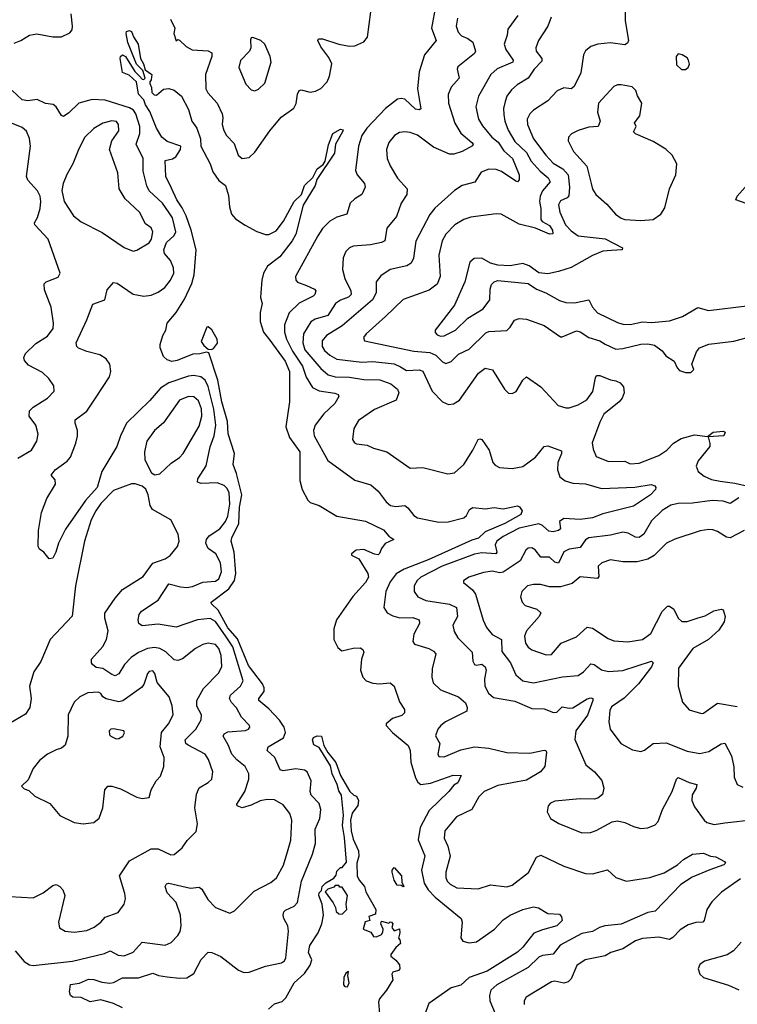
# Model space of a CAD drawing. Extents: x 1550320 to 1685906, y 509093 to 640511.
# Tile 321 of 532: x 1619550 to 1623565, y 563196 to 568702. Entities that reach past the tile are written whole.
import ezdxf

# ---------------------------------------------------------------- set-up
doc = ezdxf.new("R2010")
doc.units = 0

msp = doc.modelspace()

# ---------------------------------------------------------------- linework, layer by layer
at = {"layer": '0CON20XD'}
for points in [[(1621878.3, 568785), (1621854.2, 568655), (1621880.5, 568585), (1621814.8, 568505.2), (1621785, 568410), (1621776.4, 568315), (1621795, 568203.3), (1621785, 568198), (1621765, 568200.8), (1621705, 568257.2), (1621685, 568261.6), (1621663.6, 568256.4), (1621597.5, 568205), (1621493.2, 568095), (1621464, 568055), (1621446, 567995), (1621428.9, 567858.9), (1621438.1, 567835), (1621478.6, 567785), (1621482.5, 567765), (1621463.8, 567725), (1621425, 567700.8), (1621400, 567675), (1621380, 567615), (1621325, 567597.1), (1621285.8, 567574.2), (1621245, 567533.3), (1621217.3, 567492.7), (1621093.3, 567265), (1621095.5, 567245.5), (1621103.8, 567233.8), (1621155, 567215.6), (1621200, 567195), (1621207.1, 567185), (1621201.9, 567165), (1621192.5, 567155), (1621114.1, 567115.9), (1621057.1, 567062.9), (1621030.9, 566995), (1621032.5, 566955), (1621042.2, 566915), (1621077.2, 566847.2), (1621132.1, 566765), (1621153.2, 566703.2), (1621188.2, 566645), (1621226.1, 566626.1), (1621313.1, 566613.1), (1621332, 566605), (1621335.8, 566595), (1621312.9, 566555), (1621251.7, 566498.3), (1621202.5, 566435), (1621193.5, 566405), (1621196.9, 566375), (1621275, 566236.5), (1621425, 566127.5), (1621515, 566100), (1621555.4, 566065.4), (1621600, 566005), (1621625, 565984.6), (1621655, 565978.8), (1621705, 565984.4), (1621722.1, 565972.1), (1621755, 565929.5), (1621775.8, 565915.8), (1621895, 565891.9), (1621947.2, 565892.8), (1622034.7, 565915.3), (1622050.6, 565929.4), (1622067.6, 565962.4), (1622085, 565973.1), (1622155, 565965.5), (1622205, 565973.3), (1622255, 565965.6), (1622335, 565983.6), (1622347, 565977), (1622362.2, 565955), (1622354.4, 565935), (1622264.6, 565885), (1622155, 565837.4), (1622117.8, 565802.2), (1622079.2, 565790.8), (1621835, 565681.6), (1621700.5, 565629.5), (1621657.1, 565602.9), (1621622.1, 565557.9), (1621599.2, 565505), (1621586.9, 565415), (1621605.5, 565385.5), (1621637.7, 565367.7), (1621676.7, 565356.7), (1621748.8, 565358.8), (1621785.8, 565345), (1621786.7, 565325), (1621754.5, 565265), (1621749.2, 565225), (1621758.9, 565208.9), (1621840, 565185), (1621865, 565171.1), (1621878.5, 565155), (1621857.6, 565072.4), (1621856.8, 565025), (1621863.5, 564993.5), (1621904.1, 564954.1), (1622005.3, 564915.3), (1622045, 564882), (1622054.4, 564855), (1622052.5, 564835), (1621932.9, 564775), (1621905.7, 564755), (1621888.9, 564735), (1621877.3, 564697.3), (1621900, 564655), (1621890, 564595), (1621895, 564581.2), (1621925, 564578.9), (1622018.3, 564618.3), (1622095, 564636.4), (1622175, 564628.2), (1622275, 564602.9), (1622405, 564599.5), (1622485, 564617.1), (1622494.3, 564614.3), (1622498.1, 564605), (1622487.8, 564525), (1622464.3, 564495), (1622385, 564448.3), (1622225, 564419.5), (1622148.6, 564385), (1622119.5, 564355), (1622080.5, 564285), (1621994.3, 564245), (1621929.5, 564165), (1621924.7, 564124.7), (1621945, 564080), (1621959.3, 564025), (1621933.8, 563935), (1621933.8, 563905), (1621942.7, 563885), (1621958.3, 563868.3), (1621995, 563846.4), (1622115, 563841.5), (1622185, 563864.5), (1622275, 563853.1), (1622305, 563861.4), (1622396.6, 563933.4), (1622441.9, 564018.1), (1622465, 564030.5), (1622595, 563967.8), (1622715, 563927.8), (1622755, 563925.5), (1622837.9, 563947.9), (1622885, 563905.5), (1622945, 563884), (1623075, 563904.8), (1623155, 563930.5), (1623231.1, 563975), (1623263.8, 564006.2), (1623315, 564035.8), (1623375, 564040), (1623415, 564023.3), (1623445, 564021.2), (1623493.3, 563995), (1623498.8, 563985), (1623490, 563975), (1623411.8, 563948.2), (1623312.5, 563907.5), (1623249.1, 563865), (1623105, 563716.5), (1623065, 563708.2), (1622915, 563644.7), (1622824, 563635), (1622794.5, 563625.5), (1622755, 563602.3), (1622695, 563591.1), (1622573.3, 563526.7), (1622535, 563476.5), (1622475, 563467.8), (1622455, 563459.2), (1622395, 563402.3), (1622218.9, 563305), (1622186.5, 563275), (1622178.5, 563245), (1622180.4, 563215), (1622211.2, 563145)], [(1619519.2, 568570.8), (1619556.7, 568585), (1619605.6, 568614.4), (1619646.5, 568623.5), (1619735, 568605.4), (1619785, 568605.5), (1619831.4, 568628.6), (1619843.1, 568645), (1619846.2, 568665), (1619838.5, 568735)], [(1620393.3, 568705), (1620418, 568655), (1620413.3, 568625), (1620425, 568583.3), (1620435, 568590), (1620445, 568586.7), (1620481.8, 568551.8), (1620515, 568533.8), (1620605, 568528.2), (1620625.5, 568515.5), (1620624.5, 568495), (1620590, 568395), (1620591.5, 568315), (1620602.1, 568292.1), (1620655.3, 568235.3), (1620683.6, 568175), (1620686.2, 568155), (1620683.6, 568115), (1620692.1, 568082.1), (1620707.8, 568055), (1620750, 568010), (1620772.5, 567945), (1620795, 567925.7), (1620835, 567930.9), (1620865, 567961.2), (1620949.9, 568080.1), (1621013.1, 568156.9), (1621083.6, 568206.4), (1621097.4, 568232.6), (1621104.6, 568285.4), (1621114.6, 568305.4), (1621125, 568309.4), (1621175, 568296.5), (1621205, 568301.9), (1621235, 568317.1), (1621270.6, 568355), (1621283.1, 568385), (1621296.5, 568455), (1621279.5, 568489.5), (1621235, 568550), (1621218.8, 568585), (1621222.5, 568595), (1621245, 568594.2), (1621335, 568565.4), (1621395, 568553.6), (1621425, 568555.6), (1621475, 568578.1), (1621495.3, 568604.7), (1621514.1, 568745.9)], [(1622336.2, 568725), (1622281.1, 568648.9), (1622278.1, 568615), (1622260, 568565), (1622270, 568535), (1622310.4, 568475), (1622309.4, 568465), (1622222.3, 568427.7), (1622185.3, 568394.7), (1622116.5, 568273.5), (1622102.9, 568215), (1622117.9, 568145), (1622138.8, 568108.8), (1622192, 568045), (1622227.2, 568017.2), (1622259, 567969), (1622307.1, 567925), (1622344.5, 567835), (1622344.4, 567805.6), (1622335, 567795.8), (1622325, 567798.9), (1622245, 567853.4), (1622215, 567863.2), (1622175, 567865.4), (1622131.1, 567848.9), (1622096.6, 567793.4), (1622026, 567774), (1621983.4, 567746.6), (1621872, 567648), (1621845, 567613.1), (1621767.4, 567462.6), (1621752.6, 567367.4), (1621739.8, 567340.2), (1621716.7, 567325), (1621623.8, 567305), (1621570.6, 567269.4), (1621544.4, 567235), (1621544.6, 567175), (1621524.1, 567135), (1621355, 566990), (1621266.9, 566935), (1621242.7, 566905), (1621241.6, 566875), (1621255, 566852.1), (1621285, 566825.8), (1621325, 566802.9), (1621465, 566787.1), (1621525, 566790.4), (1621645, 566776.7), (1621679.8, 566759.8), (1621715, 566740), (1621785, 566743.8), (1621805, 566735.6), (1621858.5, 566625), (1621915, 566565.6), (1621949.7, 566549.7), (1621976.6, 566553.4), (1622011.4, 566575), (1622116.9, 566725), (1622155, 566752.9), (1622195, 566744), (1622262, 566635), (1622285, 566614), (1622305, 566610.8), (1622328.2, 566621.8), (1622365, 566686.2), (1622385, 566704), (1622465, 566648.6), (1622562, 566545), (1622605, 566530.8), (1622625, 566530.8), (1622675, 566547.1), (1622723.8, 566576.2), (1622757.6, 566622.4), (1622770.9, 566699.1), (1622778, 566712), (1622795, 566712.9), (1622855, 566687.3), (1622885, 566682.2), (1622910.3, 566670.3), (1622928.8, 566648.8), (1622932, 566615), (1622920, 566585), (1622904.5, 566565.5), (1622818.9, 566495), (1622795, 566450.8), (1622753.5, 566335), (1622759.3, 566299.3), (1622775, 566258.8), (1622845, 566231.4), (1622935, 566233.8), (1622965, 566218.8), (1623015, 566221.8), (1623125.7, 566264.3), (1623170.6, 566295), (1623207.2, 566332.8), (1623250.6, 566359.4), (1623325, 566380), (1623398.3, 566371.7), (1623430, 566395), (1623485, 566400), (1623497.5, 566395), (1623490, 566375), (1623401.7, 566368.3), (1623412.1, 566332.1), (1623410.6, 566315), (1623345.7, 566235), (1623334.2, 566205), (1623345.7, 566175.7), (1623379.1, 566149.1), (1623420.1, 566130.1), (1623468.9, 566121.1), (1623550.8, 566110.8), (1623625, 566093.2)], [(1622524, 568715), (1622505.6, 568665), (1622451.9, 568585), (1622438.6, 568545), (1622440, 568525), (1622471.9, 568485), (1622471.1, 568468.9), (1622428.2, 568425), (1622395, 568375.4), (1622332.7, 568337.3), (1622300.9, 568309.1), (1622276.5, 568273.5), (1622266.1, 568245), (1622257.5, 568205), (1622258.3, 568171.7), (1622263.8, 568133.8), (1622283.1, 568083.1), (1622320.4, 568020.4), (1622385, 567958.3), (1622411.1, 567911.1), (1622462.9, 567855), (1622507.1, 567817.1), (1622517.4, 567795), (1622475.2, 567744.8), (1622461.6, 567715), (1622458.1, 567685), (1622465.9, 567645), (1622466.7, 567585), (1622473.9, 567573.9), (1622515, 567550), (1622530.8, 567525), (1622533.8, 567505), (1622515, 567501.5), (1622436.6, 567536.6), (1622345, 567557.8), (1622244.4, 567614.4), (1622215, 567616.5), (1622075, 567598.1), (1622035, 567584.4), (1621984.3, 567555), (1621935, 567501.9), (1621912.9, 567465), (1621895.3, 567385), (1621902.8, 567265), (1621886.5, 567223.5), (1621841.2, 567188.8), (1621695, 567137.8), (1621597.4, 567042.6), (1621488.6, 566945), (1621474.2, 566925), (1621478.8, 566905), (1621755, 566848.4), (1621845, 566840), (1621877.9, 566825), (1621915, 566787.8), (1621935, 566778.9), (1621965, 566789.4), (1622005, 566831.8), (1622065, 566858.5), (1622158.5, 566951.5), (1622175, 566958), (1622275, 566963.3), (1622295, 566981.4), (1622319.2, 567020.8), (1622345, 567031.5), (1622385, 567027.5), (1622485, 566991.1), (1622575, 566928.8), (1622585, 566928), (1622665, 566962.5), (1622685, 566956.5), (1622735, 566924.5), (1622795, 566906.4), (1622825, 566887.1), (1622885, 566858.9), (1622925, 566862.9), (1623025, 566887.8), (1623065, 566889.3), (1623102.2, 566882.2), (1623145, 566850.8), (1623165, 566822.9), (1623212.1, 566792.1), (1623228, 566755), (1623240.9, 566740.9), (1623275, 566728), (1623305, 566728.8), (1623321.2, 566745), (1623311.2, 566775), (1623335.8, 566845), (1623352.6, 566867.4), (1623405, 566887.5), (1623546.4, 566903.6), (1623655, 566934.2)], [(1622937.5, 568755), (1622937.9, 568695), (1622956.2, 568585), (1622950.4, 568569.6), (1622935, 568561.8), (1622855, 568572), (1622785, 568564.6), (1622745, 568552.2), (1622715, 568528), (1622705.4, 568504.6), (1622689.1, 568405), (1622651.9, 568328.1), (1622635, 568315.6), (1622595, 568320.8), (1622556.3, 568303.7), (1622505, 568248.1), (1622424.6, 568195.4), (1622405, 568175.8), (1622389.5, 568145), (1622390.4, 568115), (1622424.7, 568035), (1622493.6, 567945), (1622535, 567899.5), (1622588, 567868), (1622618.6, 567835), (1622625.9, 567765), (1622622.7, 567717.3), (1622614, 567706), (1622575, 567689.5), (1622564.1, 567665.9), (1622572.9, 567625), (1622604.6, 567554.6), (1622635, 567521.3), (1622675, 567492.3), (1622825, 567475.5), (1622923.3, 567425), (1622920, 567415), (1622861.7, 567411.7), (1622812.6, 567407.4), (1622755, 567383.1), (1622635, 567316.7), (1622565, 567292.9), (1622505, 567280.8), (1622455, 567286), (1622400, 567325), (1622365, 567338), (1622294.1, 567325.9), (1622225, 567328.6), (1622185, 567340.8), (1622135, 567367.5), (1622093, 567367), (1622068, 567345), (1622041.5, 567235), (1621982.2, 567105), (1621874, 566965), (1621875, 566952.5), (1621885, 566940), (1621905, 566931.9)], [(1621999.1, 568710.9), (1621991.8, 568665), (1622002.4, 568632.4), (1622021.1, 568611.1), (1622056.9, 568596.9), (1622085, 568575.7), (1622101.1, 568525), (1622095, 568512.9), (1622001.3, 568438.7), (1621997.1, 568425), (1622008.2, 568375), (1621963.6, 568325), (1621947.1, 568282.9), (1621949.6, 568235), (1621983.8, 568123.8), (1622017.6, 568067.6), (1622078.9, 568015), (1622087.1, 568005), (1622084.3, 567995.7), (1622025, 567963.8), (1621979.6, 567950.4), (1621955, 567950.4), (1621865, 567988.8), (1621775, 568055.3), (1621735, 568070.8), (1621705, 568074.5), (1621675, 568070.5), (1621647.1, 568055), (1621615.6, 568015), (1621602.5, 567975), (1621606.4, 567925), (1621622.1, 567885), (1621664.5, 567815), (1621717.8, 567755), (1621715.6, 567725), (1621683.5, 567675), (1621658.3, 567601.7), (1621604.4, 567535), (1621593.8, 567465), (1621574.5, 567455.5), (1621513.3, 567443.3), (1621415, 567434.4), (1621395, 567425.8), (1621374.2, 567405), (1621359.1, 567370.9), (1621355.5, 567305), (1621369.6, 567255), (1621403.1, 567185), (1621404.5, 567165), (1621389.4, 567150.6), (1621345, 567134), (1621317.5, 567115), (1621275, 567047.9), (1621203, 567027), (1621178.3, 567011.7), (1621137.5, 566945), (1621134, 566895), (1621146.3, 566856.3), (1621235, 566750.4), (1621276.3, 566716.3), (1621315, 566704.2), (1621395, 566702.1), (1621475, 566689), (1621565, 566687.7), (1621625.7, 566665.7), (1621664.5, 566635), (1621671.2, 566615), (1621656.7, 566573.3), (1621535, 566522.5), (1621445, 566460), (1621419.2, 566415), (1621412.9, 566355), (1621424, 566335), (1621435, 566330), (1621495, 566321.9), (1621530, 566305), (1621604.6, 566284.6), (1621735, 566194.3), (1621805, 566197.3), (1621945, 566162), (1621983, 566167), (1622034.4, 566215), (1622085.5, 566295), (1622115, 566354), (1622125, 566358.6), (1622135, 566354.3), (1622177.5, 566295), (1622196.9, 566225), (1622210.2, 566210.2), (1622235, 566196.9), (1622305, 566192.7), (1622365, 566202.9), (1622436.4, 566255), (1622485, 566314.2), (1622505, 566318.6), (1622581.2, 566291.2), (1622581.4, 566275), (1622561.8, 566225), (1622559.1, 566185), (1622572.9, 566145), (1622602.8, 566122.8), (1622645, 566110.7), (1622715.7, 566105.7), (1622805, 566080.7), (1622991.7, 566088.3), (1623082.9, 566102.9), (1623103.3, 566095), (1623110, 566085), (1623106.9, 566075), (1623079.6, 566045), (1622985, 565980.9), (1622811.8, 565938.2), (1622754.8, 565915.2), (1622685, 565906.6), (1622595, 565911.8), (1622570.4, 565895), (1622575.9, 565854.1), (1622564, 565845), (1622535, 565838), (1622510.9, 565840.9), (1622475, 565873.8), (1622455, 565882.1), (1622345, 565857.7), (1622255, 565811.2), (1622219.3, 565785), (1622210.8, 565765), (1622218.8, 565725), (1622214.5, 565715.5), (1622135, 565719.5), (1622095, 565713.2), (1621914.6, 565645.4), (1621795, 565584.7), (1621774.6, 565565), (1621757.7, 565535), (1621757.7, 565505), (1621777.8, 565475), (1621823, 565453), (1621955, 565433.8), (1621994.2, 565414.2), (1622000, 565365), (1621972.7, 565315), (1621980.8, 565280.8), (1622001.1, 565245), (1622081.8, 565165), (1622085.6, 565115), (1622095, 565096), (1622105, 565092.5), (1622135, 565098.5), (1622155, 565082.5), (1622160.8, 565065), (1622150, 565015), (1622152.2, 564975), (1622172.7, 564935), (1622201.8, 564911.8), (1622320.1, 564890.1), (1622415, 564850), (1622485, 564848.9), (1622536.6, 564826.6), (1622555, 564829.5), (1622585, 564860), (1622625, 564850.9), (1622645, 564853.4), (1622725, 564903.8), (1622745, 564910), (1622756.4, 564906.4), (1622757.3, 564895), (1622727.1, 564812.9), (1622662.4, 564725), (1622656.2, 564676.2), (1622716.9, 564535), (1622765.8, 564495), (1622807.4, 564447.4), (1622817.5, 564405), (1622811.2, 564368.8), (1622785, 564348), (1622765, 564342.5), (1622685, 564344.3), (1622545, 564332.5), (1622519.7, 564320.3), (1622506.2, 564305), (1622501.7, 564271.7), (1622520, 564235), (1622567, 564207), (1622694.4, 564154.4), (1622743, 564157), (1622775, 564167.5), (1622865, 564215.7), (1622895, 564221.9), (1622935, 564213.1), (1622985, 564190), (1623025, 564179.4), (1623065, 564182.9), (1623105, 564200), (1623122.7, 564217.3), (1623146.9, 564285), (1623200.8, 564385), (1623224.4, 564455), (1623235, 564464.2), (1623295, 564436.4), (1623339.2, 564425), (1623335.6, 564405), (1623313.3, 564366.7), (1623310, 564335), (1623325, 564299.2), (1623379.2, 564225), (1623395, 564213.1), (1623435, 564201.5), (1623495, 564210), (1623661.5, 564228.5)], [(1620125.9, 563175.9), (1620075, 563200.5), (1620005, 563220.8), (1619945, 563210.4), (1619895, 563232.9), (1619847.5, 563235), (1619834.4, 563245), (1619828.1, 563265), (1619835, 563306.7), (1619885, 563314.4), (1619935, 563336.9), (1619965, 563335.3), (1620009.2, 563319.2), (1620055, 563314.1), (1620075, 563318.1), (1620125, 563343.8), (1620215.7, 563344.3), (1620295, 563370), (1620326.4, 563356.4), (1620375, 563348.5), (1620445, 563341.3), (1620485.9, 563344.1), (1620525, 563368.6), (1620565, 563447.1), (1620605, 563487.5), (1620625, 563485.5), (1620675, 563463.4), (1620775, 563386.8), (1620805, 563373.8), (1620834.6, 563375.4), (1620925, 563408.1), (1621015, 563427.8), (1621030.9, 563439.1), (1621038.8, 563455), (1621054.6, 563604.6), (1621050, 563635), (1621027.7, 563675), (1621024, 563694), (1621027.4, 563712.6), (1621038.2, 563721.8), (1621086, 563744), (1621105.3, 563765), (1621127.4, 563885), (1621188.4, 564035), (1621204.7, 564095), (1621204.1, 564175), (1621229.3, 564235), (1621235.9, 564285), (1621225, 564317.8), (1621180, 564365), (1621175.4, 564385), (1621180, 564445), (1621159.4, 564495), (1621143.3, 564505), (1621095, 564511.8), (1621025, 564502.2), (1621006.6, 564506.6), (1620977.5, 564575), (1620935.6, 564615), (1620940.6, 564635), (1621025.5, 564685), (1621038.2, 564715), (1621030.3, 564745), (1621003.6, 564785), (1620945, 564848.7), (1620888.9, 564895), (1620887.5, 564905), (1620917.2, 564945), (1620918.1, 564965), (1620908.6, 564988.6), (1620829.6, 565089.6), (1620769.4, 565239.4), (1620715, 565300.7), (1620659.8, 565399.8), (1620623.5, 565435), (1620621.8, 565445), (1620720.5, 565519.5), (1620751.9, 565565), (1620759.3, 565605), (1620749.7, 565725), (1620732.7, 565785), (1620736.7, 565805), (1620776.9, 565885), (1620779.3, 565975), (1620793.1, 566045), (1620763.6, 566163.6), (1620744.5, 566215), (1620751.5, 566275), (1620716.4, 566385), (1620712.9, 566455), (1620681.8, 566565), (1620659.7, 566685), (1620608.8, 566838.8), (1620595, 566842.9), (1620557.4, 566832.6), (1620519.6, 566830.4), (1620431.2, 566795), (1620400.9, 566790.9), (1620375, 566798.8), (1620355, 566817.5), (1620337, 566867), (1620336.7, 566885), (1620351.2, 566935), (1620368.8, 566965), (1620376, 567005), (1620425.4, 567064.6), (1620472, 567138), (1620513.1, 567226.9), (1620526.5, 567275), (1620537.5, 567415), (1620509.6, 567525), (1620480.9, 567605), (1620459.8, 567649.8), (1620428.5, 567695), (1620399.2, 567759.2), (1620368.1, 567825), (1620363.8, 567915), (1620405, 567923.3), (1620423.3, 567935), (1620450, 567975), (1620451.2, 567995), (1620375, 568020.6), (1620345, 568044.2), (1620315, 568095.8), (1620278.8, 568188.8), (1620253.3, 568225), (1620244.4, 568254.4), (1620215.6, 568285), (1620204.2, 568354.2), (1620162.1, 568392.1), (1620125.7, 568405.7), (1620113.1, 568485), (1620115, 568496.7), (1620125.7, 568505.7), (1620142, 568495), (1620195, 568412.5), (1620220, 568385), (1620235, 568370), (1620245, 568367.5), (1620252.5, 568375), (1620238.3, 568418.3), (1620203, 568453), (1620154.4, 568574.4), (1620145.3, 568625), (1620148.7, 568635), (1620165, 568641), (1620175.2, 568635), (1620186.5, 568605), (1620212.3, 568565), (1620225.6, 568485.6), (1620243.3, 568455), (1620251.7, 568421.7), (1620290, 568395), (1620286.7, 568365), (1620277.5, 568355), (1620277.5, 568345), (1620288.3, 568321.7), (1620290, 568295), (1620301.7, 568281.7), (1620315, 568280), (1620355, 568313.8), (1620385, 568316), (1620415, 568308.1), (1620455, 568274.2), (1620495, 568198.8), (1620512.9, 568135), (1620540.7, 568095), (1620561.5, 568035), (1620562.9, 567995), (1620615, 567896.2), (1620630.2, 567850.2), (1620665, 567802), (1620702.5, 567775), (1620718.3, 567718.3), (1620723.6, 567655), (1620734.8, 567614.8), (1620758.1, 567588.1), (1620812.5, 567552.5), (1620876.5, 567516.5), (1620925, 567501.4), (1620945, 567500.8), (1620985, 567521.5), (1621025.7, 567574.3), (1621085.2, 567685), (1621126.7, 567723.3), (1621143, 567775), (1621190.8, 567819.2), (1621204.1, 567845), (1621215, 567867.1), (1621248.9, 567891.1), (1621260, 567910), (1621278, 568002), (1621302.5, 568065), (1621345, 568089.2), (1621360, 568085), (1621357.1, 568075), (1621317.5, 568005), (1621312.2, 567955), (1621212.1, 567807.9), (1621202.8, 567775), (1621136.2, 567665), (1621095, 567502), (1621074.4, 567465), (1621005.5, 567375), (1620937.5, 567322.5), (1620914, 567285), (1620904.1, 567245), (1620898.8, 567175), (1620898.1, 567148.1), (1620906.9, 567115), (1620895.3, 567064.7), (1620896.5, 567013.5), (1620913.8, 566953.8), (1620949.1, 566909.1), (1621035, 566792.1), (1621059.5, 566735), (1621060, 566565), (1621040, 566425), (1621059.6, 566365), (1621117.6, 566285), (1621117.3, 566125), (1621130.8, 566075), (1621162.1, 566015), (1621175, 566002.1), (1621225, 565984.7), (1621325, 565925.4), (1621485, 565897.1), (1621585, 565849.1), (1621615, 565813.8), (1621642.5, 565795), (1621595, 565772.9), (1621574.2, 565745), (1621563.8, 565716.2), (1621555, 565710), (1621535, 565712.5), (1621475, 565739.5)], [(1620865, 568304), (1620886.8, 568313.2), (1620922.4, 568347.6), (1620957.1, 568465), (1620951.4, 568495), (1620922.5, 568565), (1620900, 568585), (1620855, 568602.5), (1620845, 568600), (1620840.7, 568589.3), (1620842.7, 568545), (1620836.2, 568525), (1620786.1, 568473.9), (1620775.6, 568435), (1620815, 568341.2), (1620845, 568308.8), (1620865, 568304)], [(1623275, 568422.5), (1623290, 568435), (1623297, 568453), (1623292.5, 568475), (1623285, 568487.5), (1623256.1, 568506.1), (1623235, 568510), (1623222.5, 568495), (1623225, 568450), (1623253, 568423), (1623275, 568422.5)], [(1623025, 567579.2), (1623095, 567584.4), (1623136.4, 567613.6), (1623160.2, 567649.8), (1623185.6, 567755), (1623221.9, 567835), (1623226.9, 567895), (1623200.8, 567945), (1623165, 567977.5), (1623095, 568020), (1622995, 568062.9), (1622983.8, 568075), (1623000, 568105), (1622990, 568125), (1623018.8, 568165), (1623031.2, 568235), (1623006.7, 568275), (1622997.5, 568305), (1622976.1, 568326.1), (1622915, 568338), (1622895, 568338), (1622875, 568328), (1622788.6, 568235), (1622782.9, 568185), (1622798.1, 568135), (1622785.8, 568105), (1622735, 568100.8), (1622675, 568082), (1622637, 568063), (1622620, 568045), (1622619.2, 568025), (1622649.2, 567965), (1622723.2, 567883.2), (1622746.6, 567785), (1622754.3, 567754.3), (1622773.5, 567725), (1622835, 567670.6), (1622884.3, 567614.3), (1622915, 567590.9), (1622935, 567583.6), (1623025, 567579.2)], [(1620382.3, 567627.7), (1620348.9, 567675), (1620275.5, 567745.5), (1620262.3, 567772.3), (1620241, 567855), (1620241.1, 567925), (1620202.5, 568005), (1620222.8, 568065), (1620222.4, 568105), (1620200, 568175), (1620187.4, 568195), (1620165, 568208.9), (1620027.6, 568252.4), (1619955, 568255.6), (1619882, 568235), (1619825, 568180.8), (1619795, 568161.2), (1619785, 568166.7), (1619754.4, 568215), (1619738.3, 568228.3), (1619695, 568232.9), (1619647.5, 568255), (1619595, 568247.3), (1619565, 568254.3), (1619508, 568305)], [(1619689.5, 567190.5), (1619687.1, 567225), (1619698.8, 567235), (1619765, 567261.4), (1619777.1, 567285), (1619709.1, 567475), (1619635.8, 567555), (1619634, 567565), (1619650.8, 567595), (1619664, 567645), (1619668, 567685), (1619664, 567715), (1619649.2, 567745), (1619595.7, 567805), (1619587.5, 567825), (1619610.4, 567995), (1619605, 568036.7), (1619588.8, 568078.8), (1619565, 568098.9), (1619445, 568147.9)], [(1620185, 567408.1), (1620205, 567413.5), (1620275, 567453.1), (1620287.7, 567475), (1620294.4, 567515), (1620285, 567538), (1620255, 567560), (1620221.4, 567625), (1620140.5, 567700.5), (1620106.4, 567755), (1620099.6, 567845), (1620053.6, 567976.4), (1620065.4, 568024.6), (1620105, 568080), (1620103.5, 568115), (1620092.2, 568132.2), (1620065, 568135.4), (1620015, 568123.5), (1619965, 568093.5), (1619915.6, 568045), (1619880.5, 567979.5), (1619847.3, 567895), (1619813.8, 567836.2), (1619792.9, 567785), (1619786.1, 567746.1), (1619799.2, 567685), (1619850.6, 567605), (1619895, 567570.5), (1620011.4, 567511.4), (1620135, 567427.8), (1620185, 567408.1)], [(1623615, 567674), (1623557.5, 567695), (1623563.8, 567715), (1623608.8, 567765)], [(1619525, 563495.6), (1619575, 563434.4), (1619605, 563415.6), (1619625, 563411.8), (1619845, 563436.8), (1620025, 563480), (1620055.6, 563495.6), (1620100.5, 563470.5), (1620135, 563467.1), (1620185, 563487.8), (1620235, 563542.5), (1620365, 563525.8), (1620397.9, 563542.1), (1620435, 563580), (1620447.5, 563602.5), (1620453.8, 563635), (1620450.4, 563695), (1620425.3, 563765), (1620375, 563820), (1620364, 563855), (1620371.1, 563868.9), (1620385, 563872.9), (1620505, 563844.5), (1620555, 563851.4), (1620569.8, 563839.8), (1620602.6, 563782.6), (1620645, 563737.5), (1620725, 563705.8), (1620751.3, 563718.7), (1620862.4, 563827.6), (1620955, 563876.2), (1620986.9, 563903.1), (1621026.5, 563973.5), (1621051.4, 564061.4), (1621067.3, 564112.7), (1621072.1, 564225), (1621061.9, 564261.9), (1621025, 564310.8), (1620975, 564339.4), (1620935, 564340.6), (1620895, 564334.4), (1620845, 564308.8), (1620795, 564294.5), (1620766.2, 564305), (1620766, 564315), (1620810.4, 564385), (1620832.5, 564455), (1620831.9, 564485), (1620811.9, 564525), (1620765, 564562.7), (1620736.9, 564595), (1620717.1, 564647.1), (1620689.4, 564695), (1620695, 564708.6), (1620715, 564719.6), (1620813, 564727), (1620831.2, 564735), (1620837.5, 564745), (1620835.8, 564755), (1620791.1, 564801.1), (1620762.8, 564852.8), (1620735, 564882.5), (1620723.8, 564905), (1620730, 564925), (1620786.2, 564975), (1620800, 565005), (1620742.2, 565195), (1620705, 565250.4), (1620645, 565336.3), (1620615, 565354), (1620545, 565345.2), (1620425, 565304.6), (1620325, 565322.3), (1620235, 565312.2), (1620217.5, 565325), (1620212.9, 565345), (1620219.2, 565375), (1620232, 565395), (1620324.1, 565455.9), (1620383.8, 565546.2), (1620449.5, 565529.5), (1620485, 565527.3), (1620517.7, 565532.3), (1620575, 565555.4), (1620645, 565562.7), (1620663.8, 565575), (1620679.2, 565615), (1620672.8, 565665), (1620647.1, 565715), (1620604, 565745), (1620590.8, 565775), (1620595.7, 565795), (1620610, 565815), (1620670, 565855), (1620701.6, 565895), (1620714.8, 565925.2), (1620725, 565992), (1620721.9, 566055), (1620710.7, 566080.7), (1620695, 566097.5), (1620655, 566111.6), (1620565, 566108.5), (1620545.6, 566115.6), (1620547.1, 566135), (1620593, 566207), (1620616.2, 566313.8), (1620639, 566375), (1620647.7, 566435), (1620635.6, 566524.4), (1620605, 566650.6), (1620587.6, 566685), (1620564.3, 566704.3), (1620525, 566711.4), (1620495, 566708.1), (1620385, 566671.6), (1620337.9, 566642.1), (1620277.7, 566572.3), (1620148.5, 566445), (1620114, 566375), (1620094, 566315), (1620055, 566250.5), (1620010.2, 566175), (1619983.8, 566085), (1619917.9, 566012.1), (1619806.5, 565853.5), (1619766.9, 565775), (1619752.5, 565725), (1619735, 565691.2), (1619715, 565686.7), (1619685, 565723.3), (1619660.3, 565740.3), (1619652.9, 565755), (1619655.7, 565845), (1619672.5, 565945), (1619702.5, 566025), (1619750, 566105), (1619747.9, 566127.9), (1619726.7, 566155), (1619748.8, 566185), (1619816.4, 566233.6), (1619834.1, 566255.9), (1619865, 566334), (1619873.6, 566373.6), (1619874.4, 566405), (1619860.6, 566445), (1619861.4, 566465), (1619926.7, 566513.3), (1619974.7, 566585), (1620052.3, 566705), (1620059.5, 566735), (1620054.4, 566775), (1620035, 566804.4), (1619998.1, 566828.1), (1619925, 566845.5), (1619880, 566865), (1619870, 566875), (1619865.8, 566895), (1619926.5, 567023.5), (1619959.5, 567110.5), (1620027.5, 567135), (1620039.7, 567190.3), (1620075, 567231.2), (1620095, 567229.2), (1620185, 567167.5), (1620245, 567156.5), (1620285, 567161.5), (1620325, 567178.5), (1620361.9, 567205), (1620394.5, 567245), (1620412.9, 567285), (1620410.9, 567315), (1620394.6, 567354.6), (1620361.1, 567395), (1620357.3, 567415), (1620371.1, 567455), (1620414.4, 567495), (1620424.5, 567515.5), (1620405, 567592.9), (1620382.3, 567627.7)], [(1621905, 566931.9), (1621925, 566934.4), (1621987.5, 566965), (1622058.3, 567031.7), (1622143.6, 567085), (1622180, 567135), (1622182.1, 567195), (1622189.1, 567220.9), (1622204.5, 567235.5), (1622225, 567243.1), (1622395.8, 567225.8), (1622441.2, 567195), (1622494.5, 567174.5), (1622570.5, 567130.5), (1622605, 567120.4), (1622655, 567118.5), (1622735, 567134.4), (1622753.9, 567093.9), (1622782.8, 567062.8), (1622895, 567007.6), (1622925, 566999.7), (1622965, 566997.5), (1623035, 567011.6), (1623085, 567008.1), (1623185, 567017.5), (1623257.5, 567042.5), (1623345, 567092.5), (1623404.7, 567074.7), (1623617.6, 567102.4)], [(1619539.6, 566250.4), (1619616, 566294), (1619646.7, 566345), (1619653.2, 566383.2), (1619641.1, 566435), (1619603.3, 566485), (1619604.4, 566515), (1619625.8, 566535), (1619705, 566584.4), (1619742.5, 566625), (1619740.8, 566655), (1619714, 566695), (1619678.8, 566728.8), (1619599.2, 566769.2), (1619577.5, 566795), (1619573, 566813), (1619583.1, 566835), (1619639.9, 566890.1), (1619705, 566931.1), (1619737.1, 566975), (1619739.6, 567005), (1619726.9, 567095), (1619689.5, 567190.5)], [(1620623, 566857), (1620635, 566862.5), (1620657.1, 566892.9), (1620654.3, 566915), (1620625, 566968), (1620605, 566984), (1620597.7, 566982.3), (1620565, 566902.5), (1620580.3, 566880.3), (1620605, 566860), (1620623, 566857)], [(1620306.4, 566156.4), (1620335, 566162), (1620397.6, 566222.4), (1620445, 566254.3), (1620464.3, 566275), (1620555, 566429.4), (1620569.1, 566485), (1620567.2, 566525), (1620551.1, 566571.1), (1620525, 566592.9), (1620495, 566595.3), (1620445, 566574.6), (1620355, 566447.5), (1620304.4, 566405), (1620261.9, 566345), (1620247.8, 566285), (1620250.6, 566240.6), (1620288.3, 566168.3), (1620306.4, 566156.4)], [(1619495, 563798.9), (1619625, 563791.9), (1619681.7, 563818.3), (1619735, 563860.8), (1619755, 563866), (1619774.5, 563854.5), (1619790.8, 563835), (1619803.1, 563805), (1619766.7, 563655), (1619773.6, 563623.6), (1619805, 563604.4), (1619855, 563599.5), (1619925, 563609.1), (1619966.4, 563626.4), (1620004.4, 563655), (1620027.6, 563682.4), (1620100.5, 563709.5), (1620134.4, 563755), (1620141.9, 563785), (1620139.4, 563815), (1620108.6, 563915), (1620165, 563998.8), (1620285, 564065.6), (1620325, 564065.7), (1620395, 564031.2), (1620415, 564033.8), (1620458.7, 564071.3), (1620487.6, 564112.4), (1620537.8, 564162.2), (1620544.6, 564205), (1620530, 564295), (1620539.2, 564370.8), (1620555, 564406.7), (1620604.6, 564435.4), (1620625.8, 564455), (1620631.1, 564495), (1620606.2, 564565), (1620587.3, 564595), (1620492.9, 564645), (1620480.6, 564655), (1620475.6, 564674.4), (1620535.2, 564734.8), (1620565.8, 564785.8), (1620567.5, 564815), (1620542.1, 564862.1), (1620540.8, 564895), (1620578.1, 564961.9), (1620665, 565049.2), (1620681.8, 565085), (1620676.6, 565146.6), (1620664.4, 565185), (1620645, 565207.1), (1620605, 565214.4), (1620575, 565206.9), (1620534.6, 565185.4), (1620461.7, 565128.3), (1620435, 565117.5), (1620415, 565122.2), (1620367.4, 565167.4), (1620335, 565185.3), (1620305, 565191.2), (1620265, 565185.3), (1620215, 565162.9), (1620174.4, 565135.6), (1620136.8, 565095), (1620105, 565044.4), (1620085, 565032.5), (1620065, 565039.5), (1620015, 565073.3), (1619978.3, 565078.3), (1619958.1, 565095), (1619951.9, 565105), (1619951.9, 565125), (1620015, 565196.9), (1620036.1, 565235), (1620046.1, 565285), (1620027.1, 565355), (1620027.4, 565382.6), (1620084, 565466), (1620125, 565514.6), (1620241.8, 565588.2), (1620295, 565662.3), (1620363.5, 565686.5), (1620392.9, 565705), (1620433.1, 565755), (1620443.3, 565785), (1620436.7, 565825), (1620395.5, 565905.5), (1620293.4, 565963.4), (1620280.6, 565985), (1620269.2, 566045), (1620255.7, 566075.7), (1620235, 566093.8), (1620197, 566107), (1620175, 566105.8), (1620075, 566069.6), (1620003.6, 565996.4), (1619976.7, 565955), (1619950.6, 565905), (1619912.2, 565785), (1619863.3, 565536.7), (1619844.5, 565365.5), (1619720.9, 565235), (1619667.9, 565112.1), (1619628.8, 565055), (1619605.6, 564975), (1619614.2, 564905), (1619607.5, 564855), (1619581.9, 564818.1), (1619487.6, 564762.4)], [(1623572.6, 566027.4), (1623525, 565996.7), (1623485, 566008.9), (1623425, 566012.8), (1623315, 565998.2), (1623233.4, 565996.6), (1623192.9, 565987.1), (1623145, 565956.5), (1623085, 565898.5), (1623042.3, 565825), (1623015, 565806), (1622995, 565808.9), (1622955, 565830.4), (1622925, 565835.5), (1622855, 565818.7), (1622735, 565803.8), (1622716.5, 565793.5), (1622685, 565750), (1622625, 565741.2), (1622595, 565725.3), (1622565, 565661.8), (1622545, 565668.9), (1622515, 565696.3), (1622465, 565695.8), (1622435, 565737.1), (1622415, 565747.5), (1622395, 565746.9), (1622381.2, 565735), (1622350, 565675), (1622255, 565613.1), (1622235, 565608.2), (1622195, 565618.4), (1622145, 565610.3), (1622063.8, 565585), (1622033.6, 565563.6), (1622033.3, 565555), (1622082.8, 565512.8), (1622099.8, 565489.8), (1622143.1, 565343.1), (1622162.7, 565302.7), (1622192.9, 565262.9), (1622246.2, 565235), (1622248.5, 565168.5), (1622296.4, 565105), (1622325, 565037.5), (1622365.3, 565005.3), (1622425, 564992.9), (1622586.3, 565026.3), (1622675, 565034.4), (1622705, 565054.2), (1622745, 565100), (1622765, 565095.6), (1622805, 565066.2), (1622843.8, 565056.2), (1622925, 565062.3), (1623084.1, 565114.1), (1623094.2, 565105), (1623085, 565082.9), (1623011.3, 564988.7), (1622931.7, 564908.3), (1622861.7, 564858.3), (1622851.5, 564838.5), (1622845.5, 564775.5), (1622853.1, 564735), (1622914, 564655), (1622979.1, 564619.1), (1623025, 564609.2), (1623045, 564616), (1623095, 564653.6), (1623167.7, 564657.7), (1623285, 564612), (1623355, 564598.5), (1623405, 564608.9), (1623475, 564652.7), (1623495, 564655.8), (1623532.7, 564585), (1623545.5, 564524.5), (1623548.1, 564465), (1623564.5, 564424.5), (1623595, 564409.4)], [(1623604.2, 565845), (1623525, 565804.5), (1623505, 565807.9), (1623455, 565839.5), (1623428.8, 565848.8), (1623405, 565851.2), (1623356.7, 565843.3), (1623215, 565796.9), (1623168.6, 565775), (1623100.6, 565705), (1623065, 565684.5), (1623005, 565670), (1622925, 565670.9), (1622855, 565680.3), (1622807.5, 565665), (1622787.1, 565645), (1622791.1, 565588.9), (1622783.5, 565576.5), (1622685, 565586.7), (1622640.3, 565549.7), (1622575, 565530.9), (1622515, 565530.6), (1622463.4, 565543.4), (1622425, 565543.5), (1622392, 565535), (1622360, 565505), (1622352.9, 565475), (1622360.8, 565445), (1622377.5, 565425), (1622443.8, 565405), (1622466, 565385), (1622456, 565365), (1622385, 565284), (1622374.6, 565255), (1622379.6, 565215), (1622395, 565192.2), (1622415, 565177.5), (1622495, 565149.4), (1622525, 565152.5), (1622580, 565215), (1622665, 565250.5), (1622725, 565305.6), (1622755, 565300), (1622841.7, 565241.7), (1622875, 565227.8), (1622952.1, 565222.1), (1623035, 565235.7), (1623081.3, 565268.7), (1623145, 565392.5), (1623175, 565422.5), (1623185, 565422.5), (1623210, 565405), (1623234.2, 565354.2), (1623255, 565336.2), (1623285, 565336), (1623346.1, 565356.1), (1623385, 565368.6), (1623433.1, 565396.9), (1623475, 565406.2), (1623485, 565402.5), (1623497.5, 565365), (1623490.8, 565335), (1623462.1, 565287.9), (1623403.9, 565236.1), (1623315.5, 565185), (1623235.8, 565075), (1623234.3, 564975), (1623258.8, 564885), (1623295, 564842), (1623365, 564821.2)], [(1621475, 565739.5), (1621433.3, 565735), (1621406.7, 565715), (1621407, 565707), (1621446.9, 565686.9), (1621498, 565605), (1621501.9, 565585), (1621484.4, 565555), (1621414, 565476), (1621321.9, 565345), (1621306.9, 565295), (1621308, 565235), (1621330.2, 565190.2), (1621352.8, 565172.8), (1621415, 565187.5), (1621455, 565189.2), (1621470.5, 565180.5), (1621475.7, 565165), (1621462.5, 565125), (1621456, 565065), (1621470.8, 565025), (1621488.8, 565005), (1621525, 564991.9), (1621563, 564987), (1621622.9, 564992.9), (1621644.4, 564974.4), (1621675, 564886.7), (1621703.8, 564845), (1621704, 564825), (1621688.5, 564811.5), (1621636.8, 564793.2), (1621600, 564765), (1621600, 564755), (1621635.6, 564715), (1621723.2, 564643.2), (1621735.2, 564615.2), (1621739.2, 564549.2), (1621765, 564461.5), (1621777.5, 564437.5), (1621795, 564424.7), (1621848, 564432), (1621975, 564476.2), (1622020, 564475), (1622002, 564435), (1621979.6, 564420.4), (1621951.1, 564385), (1621841.2, 564278.8), (1621790.9, 564185), (1621779.7, 564115), (1621816.6, 564026.6), (1621798.2, 563945), (1621813.5, 563873.5), (1621835.9, 563835), (1621875, 563794.1), (1622020.8, 563675), (1622025.7, 563655), (1622017.3, 563567.3), (1622028.9, 563548.9), (1622065, 563540), (1622105, 563545.4), (1622206.4, 563615), (1622255, 563667.5), (1622295, 563694.4), (1622365, 563726.5), (1622425, 563740.8), (1622452.5, 563735), (1622505, 563704), (1622570.7, 563700.7), (1622582, 563685), (1622586, 563665), (1622556.2, 563635), (1622475, 563612.9), (1622427.1, 563592.9), (1622365.3, 563515), (1622335, 563487.9), (1622165, 563381.1), (1622065.5, 563345), (1622017.8, 563302.2), (1621965, 563287.9), (1621838.9, 563201.1), (1621811.8, 563125)], [(1619905, 564204.7), (1619965, 564212.2), (1619995, 564236), (1620015.6, 564295), (1620027.5, 564395), (1620042.5, 564415), (1620065, 564415.7), (1620115, 564400.6), (1620205, 564353.8), (1620235, 564346.7), (1620275, 564352.5), (1620286, 564395), (1620314.4, 564445.6), (1620338.3, 564471.7), (1620357.1, 564525), (1620358.1, 564575), (1620335.3, 564635.3), (1620343.5, 564715), (1620382.3, 564765), (1620408, 564815), (1620403.2, 564865), (1620386.2, 564915), (1620318.5, 564995), (1620306.1, 565046.1), (1620295, 565060), (1620275, 565057.1), (1620265, 565046), (1620245.6, 564985), (1620232.5, 564967.5), (1620127.3, 564892.7), (1620105, 564887.8), (1620033.8, 564903.8), (1620015.2, 564915.2), (1620005, 564934.4), (1619991.7, 564941.7), (1619932, 564938), (1619887.1, 564915), (1619855, 564884.4), (1619821.2, 564815), (1619820.4, 564695), (1619804.4, 564645), (1619785, 564627.8), (1619755, 564619.5), (1619706, 564594), (1619660.2, 564559.8), (1619625.7, 564515), (1619598.3, 564451.7), (1619560, 564415), (1619575, 564400), (1619600.7, 564390.7), (1619635, 564360), (1619718.8, 564318.8), (1619775, 564251.4), (1619855, 564212.7), (1619905, 564204.7)], [(1623365, 564821.2), (1623375, 564823.8), (1623455, 564880), (1623565, 564861.5)], [(1620090.7, 564680.7), (1620105, 564682.5), (1620126.7, 564695), (1620136.4, 564713.6), (1620132.5, 564725), (1620075, 564736.2), (1620060, 564735), (1620050, 564725), (1620053, 564703), (1620060, 564695), (1620090.7, 564680.7)], [(1620941.7, 563168.3), (1620975, 563198.8), (1621018.8, 563211.2), (1621038.3, 563231.7), (1621085, 563316), (1621142.9, 563367.1), (1621176, 563414), (1621184.4, 563445), (1621166.2, 563485), (1621173.3, 563525), (1621220, 563595), (1621241.2, 563645), (1621250, 563695), (1621243.3, 563755), (1621223.3, 563805), (1621225, 563820), (1621238.3, 563831.7), (1621242.5, 563855), (1621262.5, 563875), (1621308.3, 563901.7), (1621321.7, 563918.3), (1621325, 563940), (1621345, 563960), (1621355, 563960), (1621379.3, 563990.7), (1621368.3, 564128.3), (1621355.8, 564195), (1621362.7, 564252.7), (1621351.4, 564365), (1621335, 564390), (1621327.1, 564425), (1621297.5, 564485), (1621288.5, 564528.5), (1621225, 564632.5), (1621195, 564647.5), (1621187.5, 564675), (1621193.1, 564686.9), (1621215, 564697.1), (1621238.8, 564695), (1621252.3, 564642.3), (1621274.2, 564604.2), (1621318.3, 564548.3), (1621344.3, 564474.3), (1621397.5, 564385), (1621420, 564365), (1621435, 564360), (1621446.1, 564336.1), (1621441.7, 564308.3), (1621411.2, 564265), (1621401.2, 564225), (1621404, 564165), (1621415, 564120), (1621446.2, 564053.8), (1621446.7, 564025), (1621436.7, 563985), (1621438, 563915), (1621449.7, 563889.7), (1621480, 563855), (1621487.5, 563825), (1621543.3, 563725), (1621540, 563700), (1621503, 563687), (1621510, 563665), (1621483.6, 563656.4), (1621472.5, 563615), (1621515, 563600), (1621530, 563575), (1621547, 563573), (1621573.6, 563586.4), (1621581.7, 563598.3), (1621583.8, 563615), (1621570, 563645), (1621575, 563660), (1621615, 563650), (1621623, 563657), (1621630, 563655), (1621637.5, 563645), (1621632.5, 563625), (1621645, 563607.5), (1621675, 563617.5), (1621677.5, 563595), (1621670, 563565), (1621677, 563557), (1621680, 563535), (1621655, 563513.3), (1621626.7, 563475), (1621627.5, 563465), (1621655, 563443.3), (1621675.9, 563415.9), (1621677.5, 563395), (1621670, 563385), (1621637.5, 563375), (1621632.5, 563365), (1621637, 563333), (1621602.5, 563275), (1621563.9, 563226.1), (1621557, 563207), (1621563.9, 563143.9)], [(1621695, 563852.5), (1621685, 563860), (1621661.7, 563861.7), (1621645, 563890), (1621633.3, 563935), (1621633.3, 563946.7), (1621645, 563960), (1621686.2, 563915), (1621688.3, 563878.3), (1621700, 563855), (1621695, 563852.5)], [(1623582.7, 563897.3), (1623477.4, 563822.6), (1623421.9, 563768.1), (1623394.5, 563725), (1623380, 563665), (1623372.5, 563655), (1623333, 563653), (1623289.4, 563640.6), (1623245, 563611.9), (1623205, 563570), (1623185, 563557.3), (1623125, 563572.1), (1623035, 563563.5), (1622995, 563550), (1622925, 563506.2), (1622858, 563485), (1622825, 563467.5), (1622714.7, 563445.3), (1622667.7, 563412.3), (1622635, 563338.6), (1622619.5, 563320.5), (1622595, 563313.8), (1622545, 563325.5), (1622525, 563322.2), (1622384.4, 563235), (1622372.2, 563215), (1622373.3, 563195)], [(1621355, 563700), (1621380, 563725), (1621376.2, 563755), (1621383.3, 563805), (1621355, 563850), (1621341.7, 563851.7), (1621335, 563860), (1621315, 563860), (1621308.3, 563851.7), (1621275, 563840), (1621260, 563825), (1621303.6, 563763.6), (1621317, 563737), (1621320, 563715), (1621335, 563702.5), (1621355, 563700)], [(1623587.3, 563542.7), (1623543.8, 563495), (1623508.3, 563471.7), (1623382.3, 563437.7), (1623355, 563417.5), (1623346.7, 563395), (1623356.2, 563365), (1623375, 563346), (1623515, 563302.2), (1623574.1, 563275.9)], [(1621385, 563293.3), (1621393.3, 563315), (1621386.2, 563355), (1621390, 563380), (1621375, 563370), (1621363.3, 563345), (1621362.5, 563305), (1621370, 563295), (1621385, 563293.3)]]:
    msp.add_lwpolyline(points, dxfattribs=at)

doc.saveas('drawing.dxf')
